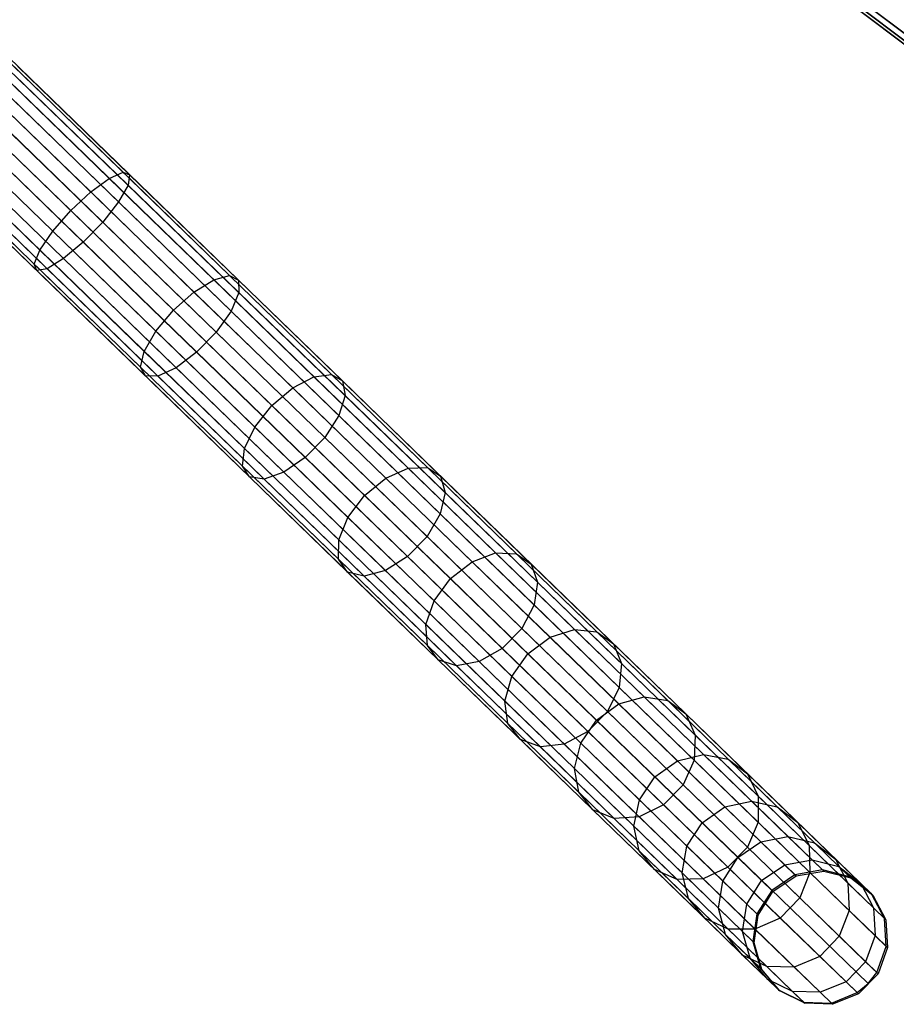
# Model space of a CAD drawing. Extents: x -102 to 102, y -101 to 102.
# Tile 325 of 481: x 60 to 73, y -71 to -56. Entities that reach past the tile are written whole.
import ezdxf

# ---------------------------------------------------------------- set-up
doc = ezdxf.new("R2010")
doc.units = 0
doc.header["$LTSCALE"] = 25.4
doc.layers.get('0').update_dxf_attribs({"linetype": 'CONTINUOUS'})

# ---------------------------------------------------------------- blocks, each defined once
blk = doc.blocks.new('NL2500011659_STL')
at = {"color": 0}
for p, q in [((79.485, -61.192, -28.874), (64.977, -50.235, -288.874)), ((79.485, -61.192, -28.874), (64.977, -50.235, -288.874)), ((79.788, -61.475, -28.902), (65.28, -50.518, -288.902)), ((79.788, -61.475, -28.902), (65.28, -50.518, -288.902)), ((80.181, -61.61, -28.93), (65.672, -50.654, -288.93)), ((80.181, -61.61, -28.93), (65.672, -50.654, -288.93)), ((72.499, -55.916, -11.094), (73.971, -57.027, -12.479)), ((72.499, -55.916, -11.094), (73.971, -57.027, -12.479)), ((72.656, -56.088, -10.749), (74.158, -57.223, -12.164)), ((72.656, -56.088, -10.749), (74.158, -57.223, -12.164)), ((72.908, -56.118, -10.419), (74.439, -57.274, -11.862)), ((72.908, -56.118, -10.419), (74.439, -57.274, -11.862)), ((71.876, -69.099, -28.831), (58.824, -56.443, -288.831)), ((71.876, -69.099, -28.831), (58.824, -56.443, -288.831)), ((72.286, -69.027, -28.848), (59.233, -56.371, -288.848)), ((72.286, -69.027, -28.848), (59.233, -56.371, -288.848)), ((72.688, -69.128, -28.874), (59.636, -56.472, -288.874)), ((72.688, -69.128, -28.874), (59.636, -56.472, -288.874)), ((71.531, -69.331, -28.825), (58.479, -56.675, -288.825)), ((71.531, -69.331, -28.825), (58.479, -56.675, -288.825)), ((73.015, -69.384, -28.902), (59.962, -56.728, -288.902)), ((73.015, -69.384, -28.902), (59.962, -56.728, -288.902)), ((71.31, -69.683, -28.831), (58.258, -57.027, -288.831)), ((71.31, -69.683, -28.831), (58.258, -57.027, -288.831)), ((60.064, -57.177, -8.302), (61.664, -58.728, -8.698)), ((60.064, -57.177, -8.302), (61.664, -58.728, -8.698)), ((73.208, -69.751, -28.93), (60.156, -57.095, -288.93)), ((73.208, -69.751, -28.93), (60.156, -57.095, -288.93)), ((60.239, -57.057, -7.944), (61.869, -58.637, -8.347)), ((60.239, -57.057, -7.944), (61.869, -58.637, -8.347)), ((60.248, -57.184, -7.141), (61.945, -58.829, -7.56)), ((60.248, -57.184, -7.141), (61.945, -58.829, -7.56)), ((60.304, -57.059, -7.533), (61.968, -58.673, -7.945)), ((60.304, -57.059, -7.533), (61.968, -58.673, -7.945)), ((71.251, -70.094, -28.848), (58.199, -57.438, -288.848)), ((71.251, -70.094, -28.848), (58.199, -57.438, -288.848)), ((59.809, -57.398, -8.544), (61.39, -58.93, -8.935)), ((59.809, -57.398, -8.544), (61.39, -58.93, -8.935)), ((60.08, -57.408, -6.834), (61.803, -59.079, -7.26)), ((60.08, -57.408, -6.834), (61.803, -59.079, -7.26)), ((73.236, -70.165, -28.952), (60.184, -57.509, -288.952)), ((73.236, -70.165, -28.952), (60.184, -57.509, -288.952)), ((61.092, -59.208, -9.019), (59.519, -57.683, -8.63)), ((61.092, -59.208, -9.019), (59.519, -57.683, -8.63)), ((59.83, -57.695, -6.666), (61.567, -59.379, -7.095)), ((59.83, -57.695, -6.666), (61.567, -59.379, -7.095)), ((71.364, -70.494, -28.874), (58.312, -57.837, -288.874)), ((71.364, -70.494, -28.874), (58.312, -57.837, -288.874)), ((73.093, -70.556, -28.963), (60.04, -57.899, -288.963)), ((73.093, -70.556, -28.963), (60.04, -57.899, -288.963)), ((59.243, -57.982, -8.544), (60.823, -59.514, -8.935)), ((59.243, -57.982, -8.544), (60.823, -59.514, -8.935)), ((59.54, -57.993, -6.666), (61.277, -59.677, -7.095)), ((59.54, -57.993, -6.666), (61.277, -59.677, -7.095)), ((72.964, -70.72, -28.965), (59.911, -58.064, -288.965)), ((72.964, -70.72, -28.965), (59.911, -58.064, -288.965)), ((71.63, -70.812, -28.902), (58.578, -58.156, -288.902)), ((71.63, -70.812, -28.902), (58.578, -58.156, -288.902)), ((72.803, -70.854, -28.963), (59.751, -58.198, -288.963)), ((72.803, -70.854, -28.963), (59.751, -58.198, -288.963)), ((72.003, -70.994, -28.93), (58.95, -58.338, -288.93)), ((72.003, -70.994, -28.93), (58.95, -58.338, -288.93)), ((59.03, -58.244, -8.302), (60.63, -59.795, -8.698)), ((59.03, -58.244, -8.302), (60.63, -59.795, -8.698)), ((59.262, -58.252, -6.834), (60.984, -59.923, -7.26)), ((59.262, -58.252, -6.834), (60.984, -59.923, -7.26)), ((72.418, -71.009, -28.952), (59.365, -58.353, -288.952)), ((72.418, -71.009, -28.952), (59.365, -58.353, -288.952)), ((58.915, -58.422, -7.944), (60.545, -60.003, -8.347)), ((58.915, -58.422, -7.944), (60.545, -60.003, -8.347)), ((58.919, -58.487, -7.533), (60.584, -60.101, -7.945)), ((58.919, -58.487, -7.533), (60.584, -60.101, -7.945)), ((59.042, -58.427, -7.141), (60.739, -60.073, -7.56)), ((59.042, -58.427, -7.141), (60.739, -60.073, -7.56)), ((61.664, -58.728, -8.698), (61.869, -58.637, -8.347)), ((61.664, -58.728, -8.698), (61.869, -58.637, -8.347)), ((61.869, -58.637, -8.347), (63.454, -60.174, -9.013)), ((61.869, -58.637, -8.347), (63.454, -60.174, -9.013)), ((61.869, -58.637, -8.347), (61.968, -58.673, -7.945)), ((61.869, -58.637, -8.347), (61.968, -58.673, -7.945)), ((61.39, -58.93, -8.935), (61.664, -58.728, -8.698)), ((61.39, -58.93, -8.935), (61.664, -58.728, -8.698)), ((61.664, -58.728, -8.698), (63.221, -60.237, -9.351)), ((61.664, -58.728, -8.698), (63.221, -60.237, -9.351)), ((61.968, -58.673, -7.945), (61.945, -58.829, -7.56)), ((61.968, -58.673, -7.945), (61.945, -58.829, -7.56)), ((61.968, -58.673, -7.945), (63.587, -60.242, -8.625)), ((61.968, -58.673, -7.945), (63.587, -60.242, -8.625)), ((61.092, -59.208, -9.019), (61.39, -58.93, -8.935)), ((61.092, -59.208, -9.019), (61.39, -58.93, -8.935)), ((61.39, -58.93, -8.935), (62.926, -60.42, -9.581)), ((61.39, -58.93, -8.935), (62.926, -60.42, -9.581)), ((61.945, -58.829, -7.56), (61.803, -59.079, -7.26)), ((61.945, -58.829, -7.56), (61.803, -59.079, -7.26)), ((61.945, -58.829, -7.56), (63.595, -60.429, -8.254)), ((61.945, -58.829, -7.56), (63.595, -60.429, -8.254)), ((61.803, -59.079, -7.26), (61.567, -59.379, -7.095)), ((61.803, -59.079, -7.26), (61.567, -59.379, -7.095)), ((61.803, -59.079, -7.26), (63.478, -60.703, -7.964)), ((61.803, -59.079, -7.26), (63.478, -60.703, -7.964)), ((60.823, -59.514, -8.935), (61.092, -59.208, -9.019)), ((60.823, -59.514, -8.935), (61.092, -59.208, -9.019)), ((62.621, -60.691, -9.662), (61.092, -59.208, -9.019)), ((62.621, -60.691, -9.662), (61.092, -59.208, -9.019)), ((61.567, -59.379, -7.095), (61.277, -59.677, -7.095)), ((61.567, -59.379, -7.095), (61.277, -59.677, -7.095)), ((61.567, -59.379, -7.095), (63.255, -61.016, -7.805)), ((61.567, -59.379, -7.095), (63.255, -61.016, -7.805)), ((60.63, -59.795, -8.698), (60.823, -59.514, -8.935)), ((60.63, -59.795, -8.698), (60.823, -59.514, -8.935)), ((60.823, -59.514, -8.935), (62.36, -61.004, -9.581)), ((60.823, -59.514, -8.935), (62.36, -61.004, -9.581)), ((61.277, -59.677, -7.095), (60.984, -59.923, -7.26)), ((61.277, -59.677, -7.095), (60.984, -59.923, -7.26)), ((61.277, -59.677, -7.095), (62.966, -61.315, -7.805)), ((61.277, -59.677, -7.095), (62.966, -61.315, -7.805)), ((60.545, -60.003, -8.347), (60.63, -59.795, -8.698)), ((60.545, -60.003, -8.347), (60.63, -59.795, -8.698)), ((60.63, -59.795, -8.698), (62.186, -61.304, -9.351)), ((60.63, -59.795, -8.698), (62.186, -61.304, -9.351)), ((60.984, -59.923, -7.26), (60.739, -60.073, -7.56)), ((60.984, -59.923, -7.26), (60.739, -60.073, -7.56)), ((60.984, -59.923, -7.26), (62.66, -61.547, -7.964)), ((60.984, -59.923, -7.26), (62.66, -61.547, -7.964)), ((60.584, -60.101, -7.945), (60.545, -60.003, -8.347)), ((60.545, -60.003, -8.347), (62.13, -61.54, -9.013)), ((60.545, -60.003, -8.347), (62.13, -61.54, -9.013)), ((60.584, -60.101, -7.945), (60.545, -60.003, -8.347)), ((60.739, -60.073, -7.56), (60.584, -60.101, -7.945)), ((60.739, -60.073, -7.56), (60.584, -60.101, -7.945)), ((60.584, -60.101, -7.945), (62.202, -61.67, -8.625)), ((60.584, -60.101, -7.945), (62.202, -61.67, -8.625)), ((60.739, -60.073, -7.56), (62.389, -61.673, -8.254)), ((60.739, -60.073, -7.56), (62.389, -61.673, -8.254)), ((62.926, -60.42, -9.581), (63.221, -60.237, -9.351)), ((62.926, -60.42, -9.581), (63.221, -60.237, -9.351)), ((63.221, -60.237, -9.351), (63.454, -60.174, -9.013)), ((63.221, -60.237, -9.351), (63.454, -60.174, -9.013)), ((63.221, -60.237, -9.351), (64.711, -61.683, -10.254)), ((63.221, -60.237, -9.351), (64.711, -61.683, -10.254)), ((63.454, -60.174, -9.013), (64.973, -61.647, -9.933)), ((63.454, -60.174, -9.013), (64.973, -61.647, -9.933)), ((63.454, -60.174, -9.013), (63.587, -60.242, -8.625)), ((63.454, -60.174, -9.013), (63.587, -60.242, -8.625)), ((63.587, -60.242, -8.625), (65.137, -61.745, -9.564)), ((63.587, -60.242, -8.625), (65.137, -61.745, -9.564)), ((63.587, -60.242, -8.625), (63.595, -60.429, -8.254)), ((63.587, -60.242, -8.625), (63.595, -60.429, -8.254)), ((62.621, -60.691, -9.662), (62.926, -60.42, -9.581)), ((62.621, -60.691, -9.662), (62.926, -60.42, -9.581)), ((62.926, -60.42, -9.581), (64.398, -61.847, -10.472)), ((62.926, -60.42, -9.581), (64.398, -61.847, -10.472)), ((63.595, -60.429, -8.254), (63.478, -60.703, -7.964)), ((63.595, -60.429, -8.254), (63.478, -60.703, -7.964)), ((63.595, -60.429, -8.254), (65.176, -61.962, -9.211)), ((63.595, -60.429, -8.254), (65.176, -61.962, -9.211)), ((62.36, -61.004, -9.581), (62.621, -60.691, -9.662)), ((62.36, -61.004, -9.581), (62.621, -60.691, -9.662)), ((64.087, -62.112, -10.549), (62.621, -60.691, -9.662)), ((64.087, -62.112, -10.549), (62.621, -60.691, -9.662)), ((63.478, -60.703, -7.964), (63.255, -61.016, -7.805)), ((63.478, -60.703, -7.964), (63.255, -61.016, -7.805)), ((63.478, -60.703, -7.964), (65.082, -62.259, -8.936)), ((63.478, -60.703, -7.964), (65.082, -62.259, -8.936)), ((62.186, -61.304, -9.351), (62.36, -61.004, -9.581)), ((62.186, -61.304, -9.351), (62.36, -61.004, -9.581)), ((62.36, -61.004, -9.581), (63.831, -62.431, -10.472)), ((62.36, -61.004, -9.581), (63.831, -62.431, -10.472)), ((63.255, -61.016, -7.805), (62.966, -61.315, -7.805)), ((63.255, -61.016, -7.805), (62.966, -61.315, -7.805)), ((63.255, -61.016, -7.805), (64.873, -62.585, -8.785)), ((63.255, -61.016, -7.805), (64.873, -62.585, -8.785)), ((62.13, -61.54, -9.013), (62.186, -61.304, -9.351)), ((62.13, -61.54, -9.013), (62.186, -61.304, -9.351)), ((62.186, -61.304, -9.351), (63.677, -62.75, -10.254)), ((62.186, -61.304, -9.351), (63.677, -62.75, -10.254)), ((62.966, -61.315, -7.805), (62.66, -61.547, -7.964)), ((62.966, -61.315, -7.805), (62.66, -61.547, -7.964)), ((62.966, -61.315, -7.805), (64.583, -62.883, -8.785)), ((62.966, -61.315, -7.805), (64.583, -62.883, -8.785)), ((62.202, -61.67, -8.625), (62.13, -61.54, -9.013)), ((62.13, -61.54, -9.013), (63.649, -63.012, -9.933)), ((62.13, -61.54, -9.013), (63.649, -63.012, -9.933)), ((62.202, -61.67, -8.625), (62.13, -61.54, -9.013)), ((62.66, -61.547, -7.964), (62.389, -61.673, -8.254)), ((62.66, -61.547, -7.964), (62.389, -61.673, -8.254)), ((62.66, -61.547, -7.964), (64.264, -63.103, -8.936)), ((62.66, -61.547, -7.964), (64.264, -63.103, -8.936)), ((62.389, -61.673, -8.254), (62.202, -61.67, -8.625)), ((62.202, -61.67, -8.625), (63.752, -63.173, -9.564)), ((62.202, -61.67, -8.625), (63.752, -63.173, -9.564)), ((62.389, -61.673, -8.254), (62.202, -61.67, -8.625)), ((62.389, -61.673, -8.254), (63.97, -63.206, -9.211)), ((62.389, -61.673, -8.254), (63.97, -63.206, -9.211)), ((64.398, -61.847, -10.472), (64.711, -61.683, -10.254)), ((64.398, -61.847, -10.472), (64.711, -61.683, -10.254)), ((64.711, -61.683, -10.254), (64.973, -61.647, -9.933)), ((64.711, -61.683, -10.254), (64.973, -61.647, -9.933)), ((64.711, -61.683, -10.254), (66.116, -63.045, -11.394)), ((64.711, -61.683, -10.254), (66.116, -63.045, -11.394)), ((64.973, -61.647, -9.933), (66.403, -63.034, -11.094)), ((64.973, -61.647, -9.933), (66.403, -63.034, -11.094)), ((64.973, -61.647, -9.933), (65.137, -61.745, -9.564)), ((64.973, -61.647, -9.933), (65.137, -61.745, -9.564)), ((64.087, -62.112, -10.549), (64.398, -61.847, -10.472)), ((64.087, -62.112, -10.549), (64.398, -61.847, -10.472)), ((64.398, -61.847, -10.472), (65.785, -63.192, -11.597)), ((64.398, -61.847, -10.472), (65.785, -63.192, -11.597)), ((65.137, -61.745, -9.564), (66.598, -63.162, -10.749)), ((65.137, -61.745, -9.564), (66.598, -63.162, -10.749)), ((65.137, -61.745, -9.564), (65.176, -61.962, -9.211)), ((65.137, -61.745, -9.564), (65.176, -61.962, -9.211)), ((65.176, -61.962, -9.211), (65.082, -62.259, -8.936)), ((65.176, -61.962, -9.211), (65.082, -62.259, -8.936)), ((65.176, -61.962, -9.211), (66.665, -63.406, -10.419)), ((65.176, -61.962, -9.211), (66.665, -63.406, -10.419)), ((63.831, -62.431, -10.472), (64.087, -62.112, -10.549)), ((63.831, -62.431, -10.472), (64.087, -62.112, -10.549)), ((65.467, -63.451, -11.669), (64.087, -62.112, -10.549)), ((65.467, -63.451, -11.669), (64.087, -62.112, -10.549)), ((65.082, -62.259, -8.936), (64.873, -62.585, -8.785)), ((65.082, -62.259, -8.936), (64.873, -62.585, -8.785)), ((65.082, -62.259, -8.936), (66.594, -63.725, -10.162)), ((65.082, -62.259, -8.936), (66.594, -63.725, -10.162)), ((63.677, -62.75, -10.254), (63.831, -62.431, -10.472)), ((63.677, -62.75, -10.254), (63.831, -62.431, -10.472)), ((63.831, -62.431, -10.472), (65.218, -63.776, -11.597)), ((63.831, -62.431, -10.472), (65.218, -63.776, -11.597)), ((64.873, -62.585, -8.785), (64.583, -62.883, -8.785)), ((64.873, -62.585, -8.785), (64.583, -62.883, -8.785)), ((64.873, -62.585, -8.785), (66.397, -64.063, -10.021)), ((64.873, -62.585, -8.785), (66.397, -64.063, -10.021)), ((63.649, -63.012, -9.933), (63.677, -62.75, -10.254)), ((63.649, -63.012, -9.933), (63.677, -62.75, -10.254)), ((63.677, -62.75, -10.254), (65.081, -64.112, -11.394)), ((63.677, -62.75, -10.254), (65.081, -64.112, -11.394)), ((64.583, -62.883, -8.785), (64.264, -63.103, -8.936)), ((64.583, -62.883, -8.785), (64.264, -63.103, -8.936)), ((64.583, -62.883, -8.785), (66.108, -64.361, -10.021)), ((64.583, -62.883, -8.785), (66.108, -64.361, -10.021)), ((63.752, -63.173, -9.564), (63.649, -63.012, -9.933)), ((63.649, -63.012, -9.933), (65.079, -64.399, -11.094)), ((63.649, -63.012, -9.933), (65.079, -64.399, -11.094)), ((63.752, -63.173, -9.564), (63.649, -63.012, -9.933)), ((65.785, -63.192, -11.597), (66.116, -63.045, -11.394)), ((65.785, -63.192, -11.597), (66.116, -63.045, -11.394)), ((66.116, -63.045, -11.394), (66.403, -63.034, -11.094)), ((66.116, -63.045, -11.394), (66.403, -63.034, -11.094)), ((66.116, -63.045, -11.394), (67.415, -64.304, -12.754)), ((66.116, -63.045, -11.394), (67.415, -64.304, -12.754)), ((66.403, -63.034, -11.094), (67.727, -64.317, -12.479)), ((66.403, -63.034, -11.094), (67.727, -64.317, -12.479)), ((66.403, -63.034, -11.094), (66.598, -63.162, -10.749)), ((66.403, -63.034, -11.094), (66.598, -63.162, -10.749)), ((63.97, -63.206, -9.211), (63.752, -63.173, -9.564)), ((63.752, -63.173, -9.564), (65.213, -64.59, -10.749)), ((63.752, -63.173, -9.564), (65.213, -64.59, -10.749)), ((63.97, -63.206, -9.211), (63.752, -63.173, -9.564)), ((64.264, -63.103, -8.936), (63.97, -63.206, -9.211)), ((64.264, -63.103, -8.936), (63.97, -63.206, -9.211)), ((64.264, -63.103, -8.936), (65.776, -64.569, -10.162)), ((64.264, -63.103, -8.936), (65.776, -64.569, -10.162)), ((65.467, -63.451, -11.669), (65.785, -63.192, -11.597)), ((65.467, -63.451, -11.669), (65.785, -63.192, -11.597)), ((65.785, -63.192, -11.597), (67.067, -64.436, -12.94)), ((65.785, -63.192, -11.597), (67.067, -64.436, -12.94)), ((66.598, -63.162, -10.749), (67.949, -64.472, -12.164)), ((66.598, -63.162, -10.749), (67.949, -64.472, -12.164)), ((66.598, -63.162, -10.749), (66.665, -63.406, -10.419)), ((66.598, -63.162, -10.749), (66.665, -63.406, -10.419)), ((63.97, -63.206, -9.211), (65.46, -64.65, -10.419)), ((63.97, -63.206, -9.211), (65.46, -64.65, -10.419)), ((65.218, -63.776, -11.597), (65.467, -63.451, -11.669)), ((65.218, -63.776, -11.597), (65.467, -63.451, -11.669)), ((66.744, -64.689, -13.006), (65.467, -63.451, -11.669)), ((66.744, -64.689, -13.006), (65.467, -63.451, -11.669)), ((66.665, -63.406, -10.419), (66.594, -63.725, -10.162)), ((66.665, -63.406, -10.419), (66.594, -63.725, -10.162)), ((66.665, -63.406, -10.419), (68.043, -64.742, -11.862)), ((66.665, -63.406, -10.419), (68.043, -64.742, -11.862)), ((65.081, -64.112, -11.394), (65.218, -63.776, -11.597)), ((65.081, -64.112, -11.394), (65.218, -63.776, -11.597)), ((65.218, -63.776, -11.597), (66.501, -65.02, -12.94)), ((65.218, -63.776, -11.597), (66.501, -65.02, -12.94)), ((66.594, -63.725, -10.162), (66.397, -64.063, -10.021)), ((66.594, -63.725, -10.162), (66.397, -64.063, -10.021)), ((66.594, -63.725, -10.162), (67.993, -65.081, -11.626)), ((66.594, -63.725, -10.162), (67.993, -65.081, -11.626)), ((66.397, -64.063, -10.021), (66.108, -64.361, -10.021)), ((66.397, -64.063, -10.021), (66.108, -64.361, -10.021)), ((66.397, -64.063, -10.021), (67.807, -65.43, -11.497)), ((66.397, -64.063, -10.021), (67.807, -65.43, -11.497)), ((65.079, -64.399, -11.094), (65.081, -64.112, -11.394)), ((65.079, -64.399, -11.094), (65.081, -64.112, -11.394)), ((65.081, -64.112, -11.394), (66.38, -65.371, -12.754)), ((65.081, -64.112, -11.394), (66.38, -65.371, -12.754)), ((66.108, -64.361, -10.021), (65.776, -64.569, -10.162)), ((66.108, -64.361, -10.021), (65.776, -64.569, -10.162)), ((66.108, -64.361, -10.021), (67.518, -65.729, -11.497)), ((66.108, -64.361, -10.021), (67.518, -65.729, -11.497)), ((67.067, -64.436, -12.94), (67.415, -64.304, -12.754)), ((67.067, -64.436, -12.94), (67.415, -64.304, -12.754)), ((67.415, -64.304, -12.754), (68.591, -65.445, -14.316)), ((67.415, -64.304, -12.754), (68.591, -65.445, -14.316)), ((67.415, -64.304, -12.754), (67.727, -64.317, -12.479)), ((67.415, -64.304, -12.754), (67.727, -64.317, -12.479)), ((67.727, -64.317, -12.479), (68.925, -65.479, -14.071)), ((67.727, -64.317, -12.479), (68.925, -65.479, -14.071)), ((67.727, -64.317, -12.479), (67.949, -64.472, -12.164)), ((67.727, -64.317, -12.479), (67.949, -64.472, -12.164)), ((65.213, -64.59, -10.749), (65.079, -64.399, -11.094)), ((65.079, -64.399, -11.094), (66.403, -65.683, -12.479)), ((65.079, -64.399, -11.094), (66.403, -65.683, -12.479)), ((65.213, -64.59, -10.749), (65.079, -64.399, -11.094)), ((66.744, -64.689, -13.006), (67.067, -64.436, -12.94)), ((66.744, -64.689, -13.006), (67.067, -64.436, -12.94)), ((67.067, -64.436, -12.94), (68.229, -65.562, -14.483)), ((67.067, -64.436, -12.94), (68.229, -65.562, -14.483)), ((67.949, -64.472, -12.164), (69.172, -65.658, -13.789)), ((67.949, -64.472, -12.164), (69.172, -65.658, -13.789)), ((67.949, -64.472, -12.164), (68.043, -64.742, -11.862)), ((67.949, -64.472, -12.164), (68.043, -64.742, -11.862)), ((65.46, -64.65, -10.419), (65.213, -64.59, -10.749)), ((65.213, -64.59, -10.749), (66.565, -65.9, -12.164)), ((65.213, -64.59, -10.749), (66.565, -65.9, -12.164)), ((65.46, -64.65, -10.419), (65.213, -64.59, -10.749)), ((65.776, -64.569, -10.162), (65.46, -64.65, -10.419)), ((65.776, -64.569, -10.162), (65.46, -64.65, -10.419)), ((65.46, -64.65, -10.419), (66.838, -65.986, -11.862)), ((65.46, -64.65, -10.419), (66.838, -65.986, -11.862)), ((65.776, -64.569, -10.162), (67.175, -65.925, -11.626)), ((65.776, -64.569, -10.162), (67.175, -65.925, -11.626)), ((66.501, -65.02, -12.94), (66.744, -64.689, -13.006)), ((66.501, -65.02, -12.94), (66.744, -64.689, -13.006)), ((67.9, -65.81, -14.542), (66.744, -64.689, -13.006)), ((67.9, -65.81, -14.542), (66.744, -64.689, -13.006)), ((68.043, -64.742, -11.862), (67.993, -65.081, -11.626)), ((68.043, -64.742, -11.862), (67.993, -65.081, -11.626)), ((68.043, -64.742, -11.862), (69.291, -65.952, -13.519)), ((68.043, -64.742, -11.862), (69.291, -65.952, -13.519)), ((66.38, -65.371, -12.754), (66.501, -65.02, -12.94)), ((66.38, -65.371, -12.754), (66.501, -65.02, -12.94)), ((66.501, -65.02, -12.94), (67.662, -66.146, -14.483)), ((66.501, -65.02, -12.94), (67.662, -66.146, -14.483)), ((67.993, -65.081, -11.626), (67.807, -65.43, -11.497)), ((67.993, -65.081, -11.626), (67.807, -65.43, -11.497)), ((67.993, -65.081, -11.626), (69.259, -66.309, -13.308)), ((67.993, -65.081, -11.626), (69.259, -66.309, -13.308)), ((66.403, -65.683, -12.479), (66.38, -65.371, -12.754)), ((66.38, -65.371, -12.754), (67.557, -66.512, -14.316)), ((66.38, -65.371, -12.754), (67.557, -66.512, -14.316)), ((66.403, -65.683, -12.479), (66.38, -65.371, -12.754)), ((67.807, -65.43, -11.497), (67.518, -65.729, -11.497)), ((67.807, -65.43, -11.497), (67.518, -65.729, -11.497)), ((67.807, -65.43, -11.497), (69.084, -66.668, -13.193)), ((67.807, -65.43, -11.497), (69.084, -66.668, -13.193)), ((68.229, -65.562, -14.483), (68.591, -65.445, -14.316)), ((68.229, -65.562, -14.483), (68.591, -65.445, -14.316)), ((68.591, -65.445, -14.316), (69.628, -66.451, -16.06)), ((68.591, -65.445, -14.316), (69.628, -66.451, -16.06)), ((68.591, -65.445, -14.316), (68.925, -65.479, -14.071)), ((68.591, -65.445, -14.316), (68.925, -65.479, -14.071)), ((68.925, -65.479, -14.071), (69.981, -66.503, -15.847)), ((68.925, -65.479, -14.071), (69.981, -66.503, -15.847)), ((68.925, -65.479, -14.071), (69.172, -65.658, -13.789)), ((68.925, -65.479, -14.071), (69.172, -65.658, -13.789)), ((66.565, -65.9, -12.164), (66.403, -65.683, -12.479)), ((66.403, -65.683, -12.479), (67.601, -66.845, -14.071)), ((66.403, -65.683, -12.479), (67.601, -66.845, -14.071)), ((66.565, -65.9, -12.164), (66.403, -65.683, -12.479)), ((67.9, -65.81, -14.542), (68.229, -65.562, -14.483)), ((67.9, -65.81, -14.542), (68.229, -65.562, -14.483)), ((68.229, -65.562, -14.483), (69.253, -66.555, -16.204)), ((68.229, -65.562, -14.483), (69.253, -66.555, -16.204)), ((69.172, -65.658, -13.789), (70.251, -66.704, -15.602)), ((69.172, -65.658, -13.789), (70.251, -66.704, -15.602)), ((69.172, -65.658, -13.789), (69.291, -65.952, -13.519)), ((69.172, -65.658, -13.789), (69.291, -65.952, -13.519)), ((67.518, -65.729, -11.497), (67.175, -65.925, -11.626)), ((67.518, -65.729, -11.497), (67.175, -65.925, -11.626)), ((67.518, -65.729, -11.497), (68.794, -66.966, -13.193)), ((67.518, -65.729, -11.497), (68.794, -66.966, -13.193)), ((67.662, -66.146, -14.483), (67.9, -65.81, -14.542)), ((67.662, -66.146, -14.483), (67.9, -65.81, -14.542)), ((68.919, -66.798, -16.256), (67.9, -65.81, -14.542)), ((68.919, -66.798, -16.256), (67.9, -65.81, -14.542)), ((66.838, -65.986, -11.862), (66.565, -65.9, -12.164)), ((66.565, -65.9, -12.164), (67.788, -67.086, -13.789)), ((66.565, -65.9, -12.164), (67.788, -67.086, -13.789)), ((66.838, -65.986, -11.862), (66.565, -65.9, -12.164)), ((67.175, -65.925, -11.626), (66.838, -65.986, -11.862)), ((67.175, -65.925, -11.626), (66.838, -65.986, -11.862)), ((66.838, -65.986, -11.862), (68.085, -67.195, -13.519)), ((66.838, -65.986, -11.862), (68.085, -67.195, -13.519)), ((67.175, -65.925, -11.626), (68.441, -67.153, -13.308)), ((67.175, -65.925, -11.626), (68.441, -67.153, -13.308)), ((69.291, -65.952, -13.519), (69.259, -66.309, -13.308)), ((69.291, -65.952, -13.519), (69.259, -66.309, -13.308)), ((69.291, -65.952, -13.519), (70.39, -67.018, -15.368)), ((69.291, -65.952, -13.519), (70.39, -67.018, -15.368)), ((67.557, -66.512, -14.316), (67.662, -66.146, -14.483)), ((67.557, -66.512, -14.316), (67.662, -66.146, -14.483)), ((67.662, -66.146, -14.483), (68.686, -67.139, -16.204)), ((67.662, -66.146, -14.483), (68.686, -67.139, -16.204)), ((69.259, -66.309, -13.308), (69.084, -66.668, -13.193)), ((69.259, -66.309, -13.308), (69.084, -66.668, -13.193)), ((69.259, -66.309, -13.308), (70.375, -67.391, -15.185)), ((69.259, -66.309, -13.308), (70.375, -67.391, -15.185)), ((67.601, -66.845, -14.071), (67.557, -66.512, -14.316)), ((67.557, -66.512, -14.316), (68.594, -67.518, -16.06)), ((67.557, -66.512, -14.316), (68.594, -67.518, -16.06)), ((67.601, -66.845, -14.071), (67.557, -66.512, -14.316)), ((68.919, -66.798, -16.256), (69.253, -66.555, -16.204)), ((68.919, -66.798, -16.256), (69.253, -66.555, -16.204)), ((69.253, -66.555, -16.204), (69.628, -66.451, -16.06)), ((69.253, -66.555, -16.204), (69.628, -66.451, -16.06)), ((69.253, -66.555, -16.204), (70.125, -67.401, -18.081)), ((69.253, -66.555, -16.204), (70.125, -67.401, -18.081)), ((69.628, -66.451, -16.06), (70.512, -67.307, -17.96)), ((69.628, -66.451, -16.06), (70.512, -67.307, -17.96)), ((69.628, -66.451, -16.06), (69.981, -66.503, -15.847)), ((69.628, -66.451, -16.06), (69.981, -66.503, -15.847)), ((69.981, -66.503, -15.847), (70.881, -67.376, -17.782)), ((69.981, -66.503, -15.847), (70.881, -67.376, -17.782)), ((69.981, -66.503, -15.847), (70.251, -66.704, -15.602)), ((69.981, -66.503, -15.847), (70.251, -66.704, -15.602)), ((69.084, -66.668, -13.193), (68.794, -66.966, -13.193)), ((69.084, -66.668, -13.193), (68.794, -66.966, -13.193)), ((69.084, -66.668, -13.193), (70.209, -67.759, -15.085)), ((69.084, -66.668, -13.193), (70.209, -67.759, -15.085)), ((70.251, -66.704, -15.602), (71.17, -67.595, -17.578)), ((70.251, -66.704, -15.602), (71.17, -67.595, -17.578)), ((70.251, -66.704, -15.602), (70.39, -67.018, -15.368)), ((70.251, -66.704, -15.602), (70.39, -67.018, -15.368)), ((67.788, -67.086, -13.789), (67.601, -66.845, -14.071)), ((67.601, -66.845, -14.071), (68.657, -67.869, -15.847)), ((67.601, -66.845, -14.071), (68.657, -67.869, -15.847)), ((67.788, -67.086, -13.789), (67.601, -66.845, -14.071)), ((68.686, -67.139, -16.204), (68.919, -66.798, -16.256)), ((68.686, -67.139, -16.204), (68.919, -66.798, -16.256)), ((69.788, -67.64, -18.123), (68.919, -66.798, -16.256)), ((69.788, -67.64, -18.123), (68.919, -66.798, -16.256)), ((68.794, -66.966, -13.193), (68.441, -67.153, -13.308)), ((68.794, -66.966, -13.193), (68.441, -67.153, -13.308)), ((68.794, -66.966, -13.193), (69.919, -68.058, -15.085)), ((68.794, -66.966, -13.193), (69.919, -68.058, -15.085)), ((68.085, -67.195, -13.519), (67.788, -67.086, -13.789)), ((67.788, -67.086, -13.789), (68.866, -68.132, -15.602)), ((67.788, -67.086, -13.789), (68.866, -68.132, -15.602)), ((68.085, -67.195, -13.519), (67.788, -67.086, -13.789)), ((68.441, -67.153, -13.308), (68.085, -67.195, -13.519)), ((68.441, -67.153, -13.308), (68.085, -67.195, -13.519)), ((68.441, -67.153, -13.308), (69.557, -68.235, -15.185)), ((68.441, -67.153, -13.308), (69.557, -68.235, -15.185)), ((68.594, -67.518, -16.06), (68.686, -67.139, -16.204)), ((68.594, -67.518, -16.06), (68.686, -67.139, -16.204)), ((68.686, -67.139, -16.204), (69.559, -67.985, -18.081)), ((68.686, -67.139, -16.204), (69.559, -67.985, -18.081)), ((70.39, -67.018, -15.368), (70.375, -67.391, -15.185)), ((70.39, -67.018, -15.368), (70.375, -67.391, -15.185)), ((70.39, -67.018, -15.368), (71.327, -67.927, -17.383)), ((70.39, -67.018, -15.368), (71.327, -67.927, -17.383)), ((68.085, -67.195, -13.519), (69.185, -68.262, -15.368)), ((68.085, -67.195, -13.519), (69.185, -68.262, -15.368)), ((70.125, -67.401, -18.081), (70.512, -67.307, -17.96)), ((70.125, -67.401, -18.081), (70.512, -67.307, -17.96)), ((70.512, -67.307, -17.96), (71.23, -68.003, -19.991)), ((70.512, -67.307, -17.96), (71.23, -68.003, -19.991)), ((70.512, -67.307, -17.96), (70.881, -67.376, -17.782)), ((70.512, -67.307, -17.96), (70.881, -67.376, -17.782)), ((69.788, -67.64, -18.123), (70.125, -67.401, -18.081)), ((69.788, -67.64, -18.123), (70.125, -67.401, -18.081)), ((70.125, -67.401, -18.081), (70.834, -68.088, -20.086)), ((70.125, -67.401, -18.081), (70.834, -68.088, -20.086)), ((70.375, -67.391, -15.185), (70.209, -67.759, -15.085)), ((70.375, -67.391, -15.185), (70.209, -67.759, -15.085)), ((70.375, -67.391, -15.185), (71.327, -68.314, -17.231)), ((70.375, -67.391, -15.185), (71.327, -68.314, -17.231)), ((70.881, -67.376, -17.782), (71.613, -68.085, -19.851)), ((70.881, -67.376, -17.782), (71.613, -68.085, -19.851)), ((70.881, -67.376, -17.782), (71.17, -67.595, -17.578)), ((70.881, -67.376, -17.782), (71.17, -67.595, -17.578)), ((68.657, -67.869, -15.847), (68.594, -67.518, -16.06)), ((68.594, -67.518, -16.06), (69.477, -68.374, -17.96)), ((68.594, -67.518, -16.06), (69.477, -68.374, -17.96)), ((68.657, -67.869, -15.847), (68.594, -67.518, -16.06)), ((71.17, -67.595, -17.578), (71.917, -68.319, -19.691)), ((71.17, -67.595, -17.578), (71.917, -68.319, -19.691)), ((71.17, -67.595, -17.578), (71.327, -67.927, -17.383)), ((71.17, -67.595, -17.578), (71.327, -67.927, -17.383)), ((69.559, -67.985, -18.081), (69.788, -67.64, -18.123)), ((69.559, -67.985, -18.081), (69.788, -67.64, -18.123)), ((70.494, -68.325, -20.12), (69.788, -67.64, -18.123)), ((70.494, -68.325, -20.12), (69.788, -67.64, -18.123)), ((68.866, -68.132, -15.602), (68.657, -67.869, -15.847)), ((68.657, -67.869, -15.847), (69.557, -68.742, -17.782)), ((68.657, -67.869, -15.847), (69.557, -68.742, -17.782)), ((68.866, -68.132, -15.602), (68.657, -67.869, -15.847)), ((70.209, -67.759, -15.085), (69.919, -68.058, -15.085)), ((70.209, -67.759, -15.085), (69.919, -68.058, -15.085)), ((70.209, -67.759, -15.085), (71.168, -68.689, -17.147)), ((70.209, -67.759, -15.085), (71.168, -68.689, -17.147)), ((69.477, -68.374, -17.96), (69.559, -67.985, -18.081)), ((69.477, -68.374, -17.96), (69.559, -67.985, -18.081)), ((69.559, -67.985, -18.081), (70.268, -68.672, -20.086)), ((69.559, -67.985, -18.081), (70.268, -68.672, -20.086)), ((70.834, -68.088, -20.086), (71.23, -68.003, -19.991)), ((70.834, -68.088, -20.086), (71.23, -68.003, -19.991)), ((71.23, -68.003, -19.991), (71.772, -68.53, -22.125)), ((71.23, -68.003, -19.991), (71.772, -68.53, -22.125)), ((71.23, -68.003, -19.991), (71.613, -68.085, -19.851)), ((71.23, -68.003, -19.991), (71.613, -68.085, -19.851)), ((71.327, -67.927, -17.383), (72.089, -68.665, -19.537)), ((71.327, -67.927, -17.383), (72.089, -68.665, -19.537)), ((71.327, -67.927, -17.383), (71.327, -68.314, -17.231)), ((71.327, -67.927, -17.383), (71.327, -68.314, -17.231)), ((69.185, -68.262, -15.368), (68.866, -68.132, -15.602)), ((68.866, -68.132, -15.602), (69.785, -69.023, -17.578)), ((68.866, -68.132, -15.602), (69.785, -69.023, -17.578)), ((69.185, -68.262, -15.368), (68.866, -68.132, -15.602)), ((69.919, -68.058, -15.085), (69.557, -68.235, -15.185)), ((69.919, -68.058, -15.085), (69.557, -68.235, -15.185)), ((69.919, -68.058, -15.085), (70.878, -68.987, -17.147)), ((69.919, -68.058, -15.085), (70.878, -68.987, -17.147)), ((70.494, -68.325, -20.12), (70.834, -68.088, -20.086)), ((70.494, -68.325, -20.12), (70.834, -68.088, -20.086)), ((70.834, -68.088, -20.086), (71.37, -68.608, -22.193)), ((70.834, -68.088, -20.086), (71.37, -68.608, -22.193)), ((71.613, -68.085, -19.851), (72.165, -68.621, -22.025)), ((71.613, -68.085, -19.851), (72.165, -68.621, -22.025)), ((71.613, -68.085, -19.851), (71.917, -68.319, -19.691)), ((71.613, -68.085, -19.851), (71.917, -68.319, -19.691)), ((69.557, -68.235, -15.185), (69.185, -68.262, -15.368)), ((69.557, -68.235, -15.185), (69.185, -68.262, -15.368)), ((69.185, -68.262, -15.368), (70.122, -69.17, -17.383)), ((69.185, -68.262, -15.368), (70.122, -69.17, -17.383)), ((69.557, -68.235, -15.185), (70.508, -69.158, -17.231)), ((69.557, -68.235, -15.185), (70.508, -69.158, -17.231)), ((70.268, -68.672, -20.086), (70.494, -68.325, -20.12)), ((70.268, -68.672, -20.086), (70.494, -68.325, -20.12)), ((71.027, -68.842, -22.217), (70.494, -68.325, -20.12)), ((71.027, -68.842, -22.217), (70.494, -68.325, -20.12)), ((71.327, -68.314, -17.231), (71.168, -68.689, -17.147)), ((71.327, -68.314, -17.231), (71.168, -68.689, -17.147)), ((71.327, -68.314, -17.231), (72.099, -69.063, -19.417)), ((71.327, -68.314, -17.231), (72.099, -69.063, -19.417)), ((71.917, -68.319, -19.691), (72.481, -68.866, -21.91)), ((71.917, -68.319, -19.691), (72.481, -68.866, -21.91)), ((71.917, -68.319, -19.691), (72.089, -68.665, -19.537)), ((71.917, -68.319, -19.691), (72.089, -68.665, -19.537)), ((69.557, -68.742, -17.782), (69.477, -68.374, -17.96)), ((69.477, -68.374, -17.96), (70.195, -69.07, -19.991)), ((69.477, -68.374, -17.96), (70.195, -69.07, -19.991)), ((69.557, -68.742, -17.782), (69.477, -68.374, -17.96)), ((71.027, -68.842, -22.217), (71.37, -68.608, -22.193)), ((71.027, -68.842, -22.217), (71.37, -68.608, -22.193)), ((71.37, -68.608, -22.193), (71.772, -68.53, -22.125)), ((71.37, -68.608, -22.193), (71.772, -68.53, -22.125)), ((71.37, -68.608, -22.193), (71.725, -68.952, -24.373)), ((71.37, -68.608, -22.193), (71.725, -68.952, -24.373)), ((71.772, -68.53, -22.125), (72.132, -68.878, -24.333)), ((71.772, -68.53, -22.125), (72.132, -68.878, -24.333)), ((71.772, -68.53, -22.125), (72.165, -68.621, -22.025)), ((71.772, -68.53, -22.125), (72.165, -68.621, -22.025)), ((72.165, -68.621, -22.025), (72.532, -68.976, -24.274)), ((72.165, -68.621, -22.025), (72.532, -68.976, -24.274)), ((72.165, -68.621, -22.025), (72.481, -68.866, -21.91)), ((72.165, -68.621, -22.025), (72.481, -68.866, -21.91)), ((69.785, -69.023, -17.578), (69.557, -68.742, -17.782)), ((69.557, -68.742, -17.782), (70.289, -69.451, -19.851)), ((69.557, -68.742, -17.782), (70.289, -69.451, -19.851)), ((69.785, -69.023, -17.578), (69.557, -68.742, -17.782)), ((70.195, -69.07, -19.991), (70.268, -68.672, -20.086)), ((70.195, -69.07, -19.991), (70.268, -68.672, -20.086)), ((70.268, -68.672, -20.086), (70.803, -69.192, -22.193)), ((70.268, -68.672, -20.086), (70.803, -69.192, -22.193)), ((71.168, -68.689, -17.147), (70.878, -68.987, -17.147)), ((71.168, -68.689, -17.147), (70.878, -68.987, -17.147)), ((71.168, -68.689, -17.147), (71.947, -69.444, -19.351)), ((71.168, -68.689, -17.147), (71.947, -69.444, -19.351)), ((72.089, -68.665, -19.537), (72.664, -69.223, -21.8)), ((72.089, -68.665, -19.537), (72.664, -69.223, -21.8)), ((72.089, -68.665, -19.537), (72.099, -69.063, -19.417)), ((72.089, -68.665, -19.537), (72.099, -69.063, -19.417)), ((70.803, -69.192, -22.193), (71.027, -68.842, -22.217)), ((70.803, -69.192, -22.193), (71.027, -68.842, -22.217)), ((71.38, -69.185, -24.387), (71.027, -68.842, -22.217)), ((71.38, -69.185, -24.387), (71.027, -68.842, -22.217)), ((71.725, -68.952, -24.373), (72.132, -68.878, -24.333)), ((71.725, -68.952, -24.373), (72.132, -68.878, -24.333)), ((72.132, -68.878, -24.333), (72.304, -69.045, -26.585)), ((72.132, -68.878, -24.333), (72.304, -69.045, -26.585)), ((72.132, -68.878, -24.333), (72.532, -68.976, -24.274)), ((72.132, -68.878, -24.333), (72.532, -68.976, -24.274)), ((72.481, -68.866, -21.91), (72.855, -69.229, -24.207)), ((72.481, -68.866, -21.91), (72.855, -69.229, -24.207)), ((72.481, -68.866, -21.91), (72.664, -69.223, -21.8)), ((72.481, -68.866, -21.91), (72.664, -69.223, -21.8)), ((70.122, -69.17, -17.383), (69.785, -69.023, -17.578)), ((69.785, -69.023, -17.578), (70.532, -69.747, -19.691)), ((69.785, -69.023, -17.578), (70.532, -69.747, -19.691)), ((70.122, -69.17, -17.383), (69.785, -69.023, -17.578)), ((70.878, -68.987, -17.147), (70.508, -69.158, -17.231)), ((70.878, -68.987, -17.147), (70.508, -69.158, -17.231)), ((70.878, -68.987, -17.147), (71.657, -69.743, -19.351)), ((70.878, -68.987, -17.147), (71.657, -69.743, -19.351)), ((71.38, -69.185, -24.387), (71.725, -68.952, -24.373)), ((71.38, -69.185, -24.387), (71.725, -68.952, -24.373)), ((71.725, -68.952, -24.373), (71.894, -69.117, -26.596)), ((71.725, -68.952, -24.373), (71.894, -69.117, -26.596)), ((72.286, -69.027, -28.848), (71.876, -69.099, -28.831)), ((72.286, -69.027, -28.848), (71.876, -69.099, -28.831)), ((71.894, -69.117, -26.596), (72.304, -69.045, -26.585)), ((71.894, -69.117, -26.596), (72.304, -69.045, -26.585)), ((72.099, -69.063, -19.417), (71.947, -69.444, -19.351)), ((72.099, -69.063, -19.417), (71.947, -69.444, -19.351)), ((72.099, -69.063, -19.417), (72.683, -69.629, -21.714)), ((72.099, -69.063, -19.417), (72.683, -69.629, -21.714)), ((72.688, -69.128, -28.874), (72.286, -69.027, -28.848)), ((72.286, -69.027, -28.848), (72.304, -69.045, -26.585)), ((72.286, -69.027, -28.848), (72.304, -69.045, -26.585)), ((72.688, -69.128, -28.874), (72.286, -69.027, -28.848)), ((72.304, -69.045, -26.585), (72.707, -69.146, -26.568)), ((72.304, -69.045, -26.585), (72.707, -69.146, -26.568)), ((72.532, -68.976, -24.274), (72.707, -69.146, -26.568)), ((72.532, -68.976, -24.274), (72.707, -69.146, -26.568)), ((72.532, -68.976, -24.274), (72.855, -69.229, -24.207)), ((72.532, -68.976, -24.274), (72.855, -69.229, -24.207)), ((70.508, -69.158, -17.231), (70.122, -69.17, -17.383)), ((70.508, -69.158, -17.231), (70.122, -69.17, -17.383)), ((70.122, -69.17, -17.383), (70.883, -69.909, -19.537)), ((70.122, -69.17, -17.383), (70.883, -69.909, -19.537)), ((70.289, -69.451, -19.851), (70.195, -69.07, -19.991)), ((70.195, -69.07, -19.991), (70.738, -69.597, -22.125)), ((70.195, -69.07, -19.991), (70.738, -69.597, -22.125)), ((70.289, -69.451, -19.851), (70.195, -69.07, -19.991)), ((70.508, -69.158, -17.231), (71.281, -69.907, -19.417)), ((70.508, -69.158, -17.231), (71.281, -69.907, -19.417)), ((70.738, -69.597, -22.125), (70.803, -69.192, -22.193)), ((70.738, -69.597, -22.125), (70.803, -69.192, -22.193)), ((70.803, -69.192, -22.193), (71.158, -69.536, -24.373)), ((70.803, -69.192, -22.193), (71.158, -69.536, -24.373)), ((71.158, -69.536, -24.373), (71.38, -69.185, -24.387)), ((71.158, -69.536, -24.373), (71.38, -69.185, -24.387)), ((71.549, -69.348, -26.6), (71.38, -69.185, -24.387)), ((71.549, -69.348, -26.6), (71.38, -69.185, -24.387)), ((71.876, -69.099, -28.831), (71.531, -69.331, -28.825)), ((71.876, -69.099, -28.831), (71.531, -69.331, -28.825)), ((71.549, -69.348, -26.6), (71.894, -69.117, -26.596)), ((71.549, -69.348, -26.6), (71.894, -69.117, -26.596)), ((71.876, -69.099, -28.831), (71.894, -69.117, -26.596)), ((71.876, -69.099, -28.831), (71.894, -69.117, -26.596)), ((73.015, -69.384, -28.902), (72.688, -69.128, -28.874)), ((72.688, -69.128, -28.874), (72.707, -69.146, -26.568)), ((72.688, -69.128, -28.874), (72.707, -69.146, -26.568)), ((73.015, -69.384, -28.902), (72.688, -69.128, -28.874)), ((72.707, -69.146, -26.568), (73.034, -69.403, -26.548)), ((72.707, -69.146, -26.568), (73.034, -69.403, -26.548)), ((71.531, -69.331, -28.825), (71.31, -69.683, -28.831)), ((71.531, -69.331, -28.825), (71.31, -69.683, -28.831)), ((71.328, -69.701, -26.596), (71.549, -69.348, -26.6)), ((71.328, -69.701, -26.596), (71.549, -69.348, -26.6)), ((71.531, -69.331, -28.825), (71.549, -69.348, -26.6)), ((71.531, -69.331, -28.825), (71.549, -69.348, -26.6)), ((72.664, -69.223, -21.8), (73.046, -69.593, -24.142)), ((72.664, -69.223, -21.8), (73.046, -69.593, -24.142)), ((72.664, -69.223, -21.8), (72.683, -69.629, -21.714)), ((72.664, -69.223, -21.8), (72.683, -69.629, -21.714)), ((72.855, -69.229, -24.207), (73.034, -69.403, -26.548)), ((72.855, -69.229, -24.207), (73.034, -69.403, -26.548)), ((72.855, -69.229, -24.207), (73.046, -69.593, -24.142)), ((72.855, -69.229, -24.207), (73.046, -69.593, -24.142)), ((70.532, -69.747, -19.691), (70.289, -69.451, -19.851)), ((70.289, -69.451, -19.851), (70.841, -69.987, -22.025)), ((70.289, -69.451, -19.851), (70.841, -69.987, -22.025)), ((70.532, -69.747, -19.691), (70.289, -69.451, -19.851)), ((71.947, -69.444, -19.351), (71.657, -69.743, -19.351)), ((71.947, -69.444, -19.351), (71.657, -69.743, -19.351)), ((71.947, -69.444, -19.351), (72.536, -70.015, -21.667)), ((71.947, -69.444, -19.351), (72.536, -70.015, -21.667)), ((73.208, -69.751, -28.93), (73.015, -69.384, -28.902)), ((73.015, -69.384, -28.902), (73.034, -69.403, -26.548)), ((73.015, -69.384, -28.902), (73.034, -69.403, -26.548)), ((73.208, -69.751, -28.93), (73.015, -69.384, -28.902)), ((73.034, -69.403, -26.548), (73.228, -69.77, -26.529)), ((73.034, -69.403, -26.548), (73.228, -69.77, -26.529)), ((70.841, -69.987, -22.025), (70.738, -69.597, -22.125)), ((70.738, -69.597, -22.125), (71.097, -69.945, -24.333)), ((70.738, -69.597, -22.125), (71.097, -69.945, -24.333)), ((70.841, -69.987, -22.025), (70.738, -69.597, -22.125)), ((71.097, -69.945, -24.333), (71.158, -69.536, -24.373)), ((71.097, -69.945, -24.333), (71.158, -69.536, -24.373)), ((71.158, -69.536, -24.373), (71.328, -69.701, -26.596)), ((71.158, -69.536, -24.373), (71.328, -69.701, -26.596)), ((72.683, -69.629, -21.714), (72.536, -70.015, -21.667)), ((72.683, -69.629, -21.714), (72.536, -70.015, -21.667)), ((72.683, -69.629, -21.714), (73.071, -70.005, -24.091)), ((72.683, -69.629, -21.714), (73.071, -70.005, -24.091)), ((73.046, -69.593, -24.142), (73.228, -69.77, -26.529)), ((73.046, -69.593, -24.142), (73.228, -69.77, -26.529)), ((73.046, -69.593, -24.142), (73.071, -70.005, -24.091)), ((73.046, -69.593, -24.142), (73.071, -70.005, -24.091)), ((70.883, -69.909, -19.537), (70.532, -69.747, -19.691)), ((70.532, -69.747, -19.691), (71.096, -70.294, -21.91)), ((70.532, -69.747, -19.691), (71.096, -70.294, -21.91)), ((70.883, -69.909, -19.537), (70.532, -69.747, -19.691)), ((71.31, -69.683, -28.831), (71.251, -70.094, -28.848)), ((71.31, -69.683, -28.831), (71.251, -70.094, -28.848)), ((71.269, -70.112, -26.585), (71.328, -69.701, -26.596)), ((71.269, -70.112, -26.585), (71.328, -69.701, -26.596)), ((71.657, -69.743, -19.351), (71.281, -69.907, -19.417)), ((71.657, -69.743, -19.351), (71.281, -69.907, -19.417)), ((71.31, -69.683, -28.831), (71.328, -69.701, -26.596)), ((71.31, -69.683, -28.831), (71.328, -69.701, -26.596)), ((71.657, -69.743, -19.351), (72.246, -70.314, -21.667)), ((71.657, -69.743, -19.351), (72.246, -70.314, -21.667)), ((73.236, -70.165, -28.952), (73.208, -69.751, -28.93)), ((73.208, -69.751, -28.93), (73.228, -69.77, -26.529)), ((73.208, -69.751, -28.93), (73.228, -69.77, -26.529)), ((73.236, -70.165, -28.952), (73.208, -69.751, -28.93)), ((73.228, -69.77, -26.529), (73.256, -70.184, -26.515)), ((73.228, -69.77, -26.529), (73.256, -70.184, -26.515)), ((71.281, -69.907, -19.417), (70.883, -69.909, -19.537)), ((71.281, -69.907, -19.417), (70.883, -69.909, -19.537)), ((70.883, -69.909, -19.537), (71.458, -70.467, -21.8)), ((70.883, -69.909, -19.537), (71.458, -70.467, -21.8)), ((71.208, -70.342, -24.274), (71.097, -69.945, -24.333)), ((71.097, -69.945, -24.333), (71.269, -70.112, -26.585)), ((71.097, -69.945, -24.333), (71.269, -70.112, -26.585)), ((71.208, -70.342, -24.274), (71.097, -69.945, -24.333)), ((71.281, -69.907, -19.417), (71.865, -70.473, -21.714)), ((71.281, -69.907, -19.417), (71.865, -70.473, -21.714)), ((71.096, -70.294, -21.91), (70.841, -69.987, -22.025)), ((70.841, -69.987, -22.025), (71.208, -70.342, -24.274)), ((70.841, -69.987, -22.025), (71.208, -70.342, -24.274)), ((71.096, -70.294, -21.91), (70.841, -69.987, -22.025)), ((71.251, -70.094, -28.848), (71.269, -70.112, -26.585)), ((71.251, -70.094, -28.848), (71.269, -70.112, -26.585)), ((71.251, -70.094, -28.848), (71.364, -70.494, -28.874)), ((71.251, -70.094, -28.848), (71.364, -70.494, -28.874)), ((72.536, -70.015, -21.667), (72.246, -70.314, -21.667)), ((72.536, -70.015, -21.667), (72.246, -70.314, -21.667)), ((72.536, -70.015, -21.667), (72.926, -70.394, -24.063)), ((72.536, -70.015, -21.667), (72.926, -70.394, -24.063)), ((73.071, -70.005, -24.091), (72.926, -70.394, -24.063)), ((73.071, -70.005, -24.091), (72.926, -70.394, -24.063)), ((73.071, -70.005, -24.091), (73.256, -70.184, -26.515)), ((73.071, -70.005, -24.091), (73.256, -70.184, -26.515)), ((71.383, -70.512, -26.568), (71.269, -70.112, -26.585)), ((71.383, -70.512, -26.568), (71.269, -70.112, -26.585)), ((73.093, -70.556, -28.963), (73.236, -70.165, -28.952)), ((73.093, -70.556, -28.963), (73.236, -70.165, -28.952)), ((73.256, -70.184, -26.515), (73.113, -70.575, -26.507)), ((73.256, -70.184, -26.515), (73.113, -70.575, -26.507)), ((73.236, -70.165, -28.952), (73.256, -70.184, -26.515)), ((73.236, -70.165, -28.952), (73.256, -70.184, -26.515)), ((71.458, -70.467, -21.8), (71.096, -70.294, -21.91)), ((71.096, -70.294, -21.91), (71.47, -70.657, -24.207)), ((71.096, -70.294, -21.91), (71.47, -70.657, -24.207)), ((71.458, -70.467, -21.8), (71.096, -70.294, -21.91)), ((71.47, -70.657, -24.207), (71.208, -70.342, -24.274)), ((71.208, -70.342, -24.274), (71.383, -70.512, -26.568)), ((71.208, -70.342, -24.274), (71.383, -70.512, -26.568)), ((71.47, -70.657, -24.207), (71.208, -70.342, -24.274)), ((72.246, -70.314, -21.667), (71.865, -70.473, -21.714)), ((72.246, -70.314, -21.667), (71.865, -70.473, -21.714)), ((72.246, -70.314, -21.667), (72.637, -70.692, -24.063)), ((72.246, -70.314, -21.667), (72.637, -70.692, -24.063)), ((71.364, -70.494, -28.874), (71.383, -70.512, -26.568)), ((71.364, -70.494, -28.874), (71.383, -70.512, -26.568)), ((71.364, -70.494, -28.874), (71.63, -70.812, -28.902)), ((71.364, -70.494, -28.874), (71.63, -70.812, -28.902)), ((71.649, -70.83, -26.548), (71.383, -70.512, -26.568)), ((71.649, -70.83, -26.548), (71.383, -70.512, -26.568)), ((71.865, -70.473, -21.714), (71.458, -70.467, -21.8)), ((71.458, -70.467, -21.8), (71.84, -70.836, -24.142)), ((71.458, -70.467, -21.8), (71.84, -70.836, -24.142)), ((71.865, -70.473, -21.714), (71.458, -70.467, -21.8)), ((71.865, -70.473, -21.714), (72.252, -70.849, -24.091)), ((71.865, -70.473, -21.714), (72.252, -70.849, -24.091)), ((72.926, -70.394, -24.063), (72.637, -70.692, -24.063)), ((72.926, -70.394, -24.063), (72.637, -70.692, -24.063)), ((72.926, -70.394, -24.063), (73.113, -70.575, -26.507)), ((72.926, -70.394, -24.063), (73.113, -70.575, -26.507)), ((71.84, -70.836, -24.142), (71.47, -70.657, -24.207)), ((71.47, -70.657, -24.207), (71.649, -70.83, -26.548)), ((71.47, -70.657, -24.207), (71.649, -70.83, -26.548)), ((71.84, -70.836, -24.142), (71.47, -70.657, -24.207)), ((73.113, -70.575, -26.507), (72.823, -70.873, -26.507)), ((73.113, -70.575, -26.507), (72.823, -70.873, -26.507)), ((72.964, -70.72, -28.965), (73.093, -70.556, -28.963)), ((72.964, -70.72, -28.965), (73.093, -70.556, -28.963)), ((72.964, -70.72, -28.965), (73.113, -70.575, -26.507)), ((72.964, -70.72, -28.965), (73.113, -70.575, -26.507)), ((73.093, -70.556, -28.963), (73.113, -70.575, -26.507)), ((73.093, -70.556, -28.963), (73.113, -70.575, -26.507)), ((71.63, -70.812, -28.902), (71.649, -70.83, -26.548)), ((71.63, -70.812, -28.902), (71.649, -70.83, -26.548)), ((71.63, -70.812, -28.902), (72.003, -70.994, -28.93)), ((71.63, -70.812, -28.902), (72.003, -70.994, -28.93)), ((72.637, -70.692, -24.063), (72.252, -70.849, -24.091)), ((72.637, -70.692, -24.063), (72.252, -70.849, -24.091)), ((72.637, -70.692, -24.063), (72.823, -70.873, -26.507)), ((72.637, -70.692, -24.063), (72.823, -70.873, -26.507)), ((72.803, -70.854, -28.963), (72.964, -70.72, -28.965)), ((72.803, -70.854, -28.963), (72.964, -70.72, -28.965)), ((72.964, -70.72, -28.965), (72.823, -70.873, -26.507)), ((72.964, -70.72, -28.965), (72.823, -70.873, -26.507)), ((72.022, -71.013, -26.529), (71.649, -70.83, -26.548)), ((72.022, -71.013, -26.529), (71.649, -70.83, -26.548)), ((72.252, -70.849, -24.091), (71.84, -70.836, -24.142)), ((71.84, -70.836, -24.142), (72.022, -71.013, -26.529)), ((71.84, -70.836, -24.142), (72.022, -71.013, -26.529)), ((72.252, -70.849, -24.091), (71.84, -70.836, -24.142)), ((72.252, -70.849, -24.091), (72.437, -71.028, -26.515)), ((72.252, -70.849, -24.091), (72.437, -71.028, -26.515)), ((72.418, -71.009, -28.952), (72.803, -70.854, -28.963)), ((72.418, -71.009, -28.952), (72.803, -70.854, -28.963)), ((72.823, -70.873, -26.507), (72.437, -71.028, -26.515)), ((72.823, -70.873, -26.507), (72.437, -71.028, -26.515)), ((72.803, -70.854, -28.963), (72.823, -70.873, -26.507)), ((72.803, -70.854, -28.963), (72.823, -70.873, -26.507)), ((72.003, -70.994, -28.93), (72.022, -71.013, -26.529)), ((72.003, -70.994, -28.93), (72.022, -71.013, -26.529)), ((72.003, -70.994, -28.93), (72.418, -71.009, -28.952)), ((72.003, -70.994, -28.93), (72.418, -71.009, -28.952)), ((72.437, -71.028, -26.515), (72.022, -71.013, -26.529)), ((72.437, -71.028, -26.515), (72.022, -71.013, -26.529)), ((72.418, -71.009, -28.952), (72.437, -71.028, -26.515)), ((72.418, -71.009, -28.952), (72.437, -71.028, -26.515))]:
    blk.add_line(p, q, dxfattribs=at)

msp = doc.modelspace()

# ---------------------------------------------------------------- block references
at = {"color": 0}
msp.add_blockref('NL2500011659_STL', (0, 0), dxfattribs=at)

doc.saveas('drawing.dxf')
